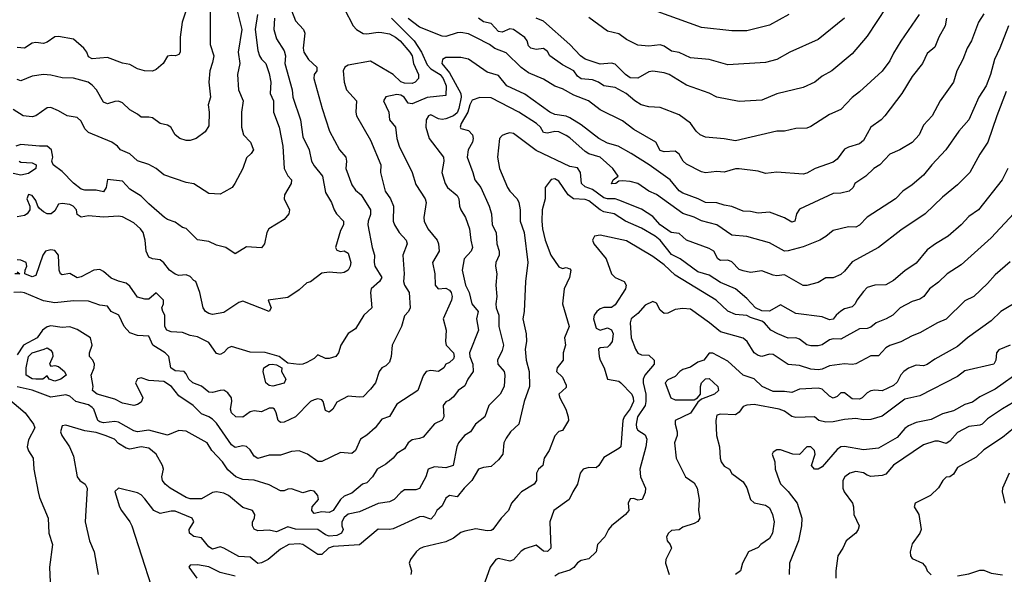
# Model space of a CAD drawing. Header units: metres. Extents: x -46681 to -43747, y -240911 to -237677.
# Tile 730 of 1056: x -45863 to -45732, y -238448 to -238375. Entities that reach past the tile are written whole.
import ezdxf

# ---------------------------------------------------------------- set-up
doc = ezdxf.new("R2010")
doc.units = ezdxf.units.M
doc.layers.add('CONTOUR_INDEX', color=1, linetype='Continuous')
doc.layers.add('CONTOUR_INTER', color=3, linetype='Continuous')

msp = doc.modelspace()

# ---------------------------------------------------------------- linework, layer by layer
at = {"layer": 'CONTOUR_INDEX'}
for points, elevation in [([(-45760.51, -238374.02), (-45763.1, -238375.44), (-45766.1, -238376.19), (-45768.1, -238376.18), (-45772.1, -238375.76), (-45779.6, -238373.05)], 100), ([(-45831.12, -238374.02), (-45831.44, -238376.02), (-45831.1, -238378.82), (-45830.88, -238379.52), (-45830.6, -238379.97), (-45830.02, -238380.52), (-45829.6, -238381.87), (-45829.37, -238383.02), (-45829.44, -238384.52), (-45829.03, -238385.52), (-45829, -238387.02), (-45828.24, -238389.02), (-45827.78, -238391.52), (-45827.6, -238394.52), (-45827.1, -238395.48), (-45826.62, -238396.02), (-45826.66, -238396.52), (-45827.57, -238398.02), (-45827.58, -238398.52), (-45826.9, -238400.02), (-45826.98, -238400.52), (-45827.6, -238401.3), (-45829.63, -238402.52), (-45829.9, -238403.02), (-45830.19, -238404.52), (-45830.6, -238405.04), (-45832.6, -238404.93), (-45834.1, -238405.84), (-45835.37, -238405.02), (-45836.6, -238404.71), (-45837.6, -238404.21), (-45839.1, -238403.98), (-45840.6, -238402.49), (-45841.1, -238402.36), (-45842.1, -238401.65), (-45843.1, -238401.31), (-45843.49, -238401.02), (-45845.6, -238399.21), (-45846.6, -238398.18), (-45848.1, -238397.24), (-45849.1, -238396.19), (-45851.1, -238395.95), (-45851.27, -238397.02), (-45851.6, -238397.61), (-45852.6, -238397.4), (-45854.1, -238397.38), (-45854.6, -238397.25), (-45855.6, -238396.44), (-45857.1, -238394.9), (-45858.32, -238394.02), (-45858.46, -238393.52), (-45858.35, -238393.02), (-45858.54, -238392.02), (-45859.1, -238391.53), (-45860.1, -238391.55), (-45862.6, -238391.31), (-45863.28, -238391.52)], 100), ([(-45734.6, -238373.94), (-45735.31, -238375.02), (-45736.25, -238377.52), (-45736.82, -238378.52), (-45737.4, -238380.02), (-45738.19, -238381.52), (-45738.63, -238383.02), (-45740.41, -238385.52), (-45741.46, -238387.52), (-45742.6, -238388.73), (-45743.17, -238390.02), (-45744.1, -238391.03), (-45745.75, -238392.02), (-45747.1, -238392.61), (-45748.42, -238394.02), (-45749.22, -238394.52), (-45750.29, -238395.52), (-45751.72, -238396.52), (-45751.96, -238397.02), (-45752.49, -238397.52), (-45753.6, -238397.77), (-45754.6, -238397.84), (-45759.1, -238399.9), (-45759.47, -238400.52), (-45759.72, -238401.52), (-45760.1, -238401.65), (-45761.1, -238401.05), (-45763.1, -238400.32), (-45764.6, -238400.46), (-45765.6, -238400.23), (-45766.6, -238400.16), (-45768.1, -238399.56), (-45769.1, -238399.4), (-45770.1, -238399.06), (-45771.6, -238399.04), (-45772.56, -238398.52), (-45774.6, -238397.79), (-45775.1, -238397.49), (-45776.28, -238396.02), (-45779.07, -238394.02), (-45781.46, -238392.52), (-45783.2, -238391.52), (-45784.6, -238391.14), (-45785.76, -238390.52), (-45788.1, -238388.69), (-45789.6, -238387.75), (-45790.1, -238387.53), (-45791.6, -238387.31), (-45792.28, -238387.02), (-45795.6, -238384.63), (-45798.01, -238383.52), (-45799.1, -238382.15), (-45800.6, -238381.7), (-45803.1, -238379.94), (-45804.1, -238379.73), (-45806.1, -238379.76), (-45806.55, -238380.02), (-45806.62, -238380.52), (-45805.6, -238381.79), (-45804.11, -238384.52), (-45804.08, -238385.02), (-45804.39, -238386.52), (-45804.6, -238387.08), (-45805.1, -238387.5), (-45806.1, -238387.89), (-45806.6, -238387.99), (-45807.1, -238387.88), (-45808.1, -238387.36), (-45808.42, -238387.52), (-45808.7, -238388.02), (-45808.76, -238389.02), (-45808.31, -238390.52), (-45806.43, -238393.02), (-45806.36, -238393.52), (-45806.63, -238395.02), (-45806.2, -238396.52), (-45805.9, -238397.02), (-45804.6, -238398.08), (-45804.38, -238398.52), (-45804.3, -238399.52), (-45804.13, -238400.02), (-45803.5, -238401.02), (-45802.94, -238402.52), (-45802.8, -238404.02), (-45802.54, -238405.02), (-45802.75, -238405.52), (-45803.67, -238406.52), (-45803.93, -238408.02), (-45803.5, -238410.02), (-45803, -238411.02), (-45802.65, -238412.52), (-45801.82, -238413.52), (-45802.03, -238414.52), (-45801.78, -238416.02), (-45802.97, -238419.02), (-45802.93, -238419.52), (-45802.53, -238420.52), (-45802.48, -238421.52), (-45803.2, -238422.52), (-45803.6, -238423.41), (-45804.46, -238424.02), (-45805.1, -238424.86), (-45805.6, -238425.32), (-45806.1, -238425.54), (-45806.47, -238426.02), (-45806.36, -238427.52), (-45806.6, -238427.99), (-45807.6, -238428.49), (-45809.1, -238430.24), (-45809.6, -238430.44), (-45810.6, -238430.58), (-45811.09, -238431.02), (-45811.6, -238431.78), (-45812.6, -238432.4), (-45813.1, -238433.02), (-45814.1, -238433.82), (-45815.22, -238434.52), (-45815.84, -238435.52), (-45816.6, -238436.3), (-45817.16, -238436.52), (-45818.6, -238437.7), (-45819.6, -238438.08), (-45820.1, -238438.56), (-45821.1, -238440.02), (-45821.6, -238440.27), (-45822.6, -238440.19), (-45823.6, -238440.41), (-45823.93, -238440.02), (-45823.88, -238439.52), (-45823.01, -238438.52), (-45823.13, -238438.02), (-45823.6, -238437.42), (-45824.1, -238437.34), (-45825.1, -238437.65), (-45826.6, -238437.12), (-45827.1, -238437.16), (-45827.6, -238437.39), (-45828.1, -238437.37), (-45829.6, -238436.6), (-45831.6, -238435.95), (-45833.1, -238435.86), (-45834.04, -238435.52), (-45835.1, -238434.61), (-45835.78, -238433.52), (-45837.22, -238432.02), (-45837.82, -238431.02), (-45840.6, -238429.46), (-45841.6, -238429.38), (-45843.1, -238429.97), (-45845.6, -238429.31), (-45847.1, -238429.54), (-45847.6, -238429.42), (-45849.6, -238428.24), (-45850.1, -238428.17), (-45851.6, -238428.34), (-45852.1, -238428.2), (-45852.35, -238428.02), (-45852.91, -238426.52), (-45853.1, -238426.31), (-45853.6, -238425.96), (-45855.27, -238425.52), (-45856.1, -238424.78), (-45856.6, -238424.63), (-45858.6, -238424.91), (-45861.1, -238424.01), (-45863.1, -238423.57)], 95), ([(-45862.8, -238393.52), (-45862.6, -238393.67), (-45861.1, -238393.74), (-45860.54, -238394.02), (-45860.62, -238394.52), (-45861.6, -238395.18), (-45862.6, -238395.4), (-45863.6, -238395.16)], 100), ([(-45731.1, -238406.91), (-45733.1, -238408.66), (-45734.1, -238409.8), (-45735.91, -238411.52), (-45737.1, -238412.11), (-45739.6, -238414.53), (-45740.76, -238415.02), (-45743.1, -238416.38), (-45744.1, -238416.75), (-45745.6, -238417.58), (-45747.1, -238418.07), (-45747.6, -238418.35), (-45748.6, -238419.41), (-45749.6, -238419.44), (-45751.6, -238420.48), (-45752.1, -238420.56), (-45753.1, -238420.47), (-45755.1, -238420.77), (-45756.1, -238421.2), (-45756.6, -238421.27), (-45757.6, -238421.18), (-45759.1, -238420.71), (-45760.6, -238420.59), (-45762.6, -238419.23), (-45763.1, -238419.22), (-45764.1, -238419.52), (-45764.6, -238419.39), (-45765.13, -238419.02), (-45766.06, -238417.52), (-45766.6, -238417.09), (-45769.6, -238416.25), (-45771.05, -238415.02), (-45773.6, -238413.21), (-45774.6, -238413.14), (-45775.6, -238413.25), (-45776.6, -238413.76), (-45777.1, -238413.79), (-45777.6, -238413.36), (-45778.1, -238412.43), (-45778.6, -238412.22), (-45779.6, -238412.69), (-45780.6, -238413.78), (-45781.48, -238414.52), (-45781.62, -238415.02), (-45781.49, -238417.02), (-45780.9, -238418.52), (-45780.6, -238419.05), (-45780.1, -238419.29), (-45779.1, -238419.35), (-45778.41, -238420.02), (-45778.41, -238420.52), (-45779.63, -238422.02), (-45779.88, -238422.52), (-45779.89, -238423.02), (-45779.51, -238424.52), (-45779.51, -238425.52), (-45779.62, -238426.02), (-45780.62, -238427.52), (-45780.81, -238428.52), (-45780.78, -238429.02), (-45780.6, -238429.31), (-45779.6, -238429.92), (-45779.38, -238430.52), (-45779.5, -238431.52), (-45780.33, -238434.52), (-45780.23, -238435.52), (-45779.57, -238437.02), (-45779.6, -238437.59), (-45780.02, -238438.52), (-45780.6, -238438.63), (-45781.1, -238438.41), (-45781.6, -238438.44), (-45781.86, -238439.02), (-45781.8, -238440.02), (-45782.21, -238440.52), (-45784.1, -238442.05), (-45784.47, -238442.52), (-45784.95, -238443.52), (-45785.95, -238444.52), (-45786.14, -238445.52), (-45787.1, -238446.41), (-45788.1, -238446.65), (-45788.6, -238446.96), (-45789.1, -238447.59), (-45789.6, -238447.93), (-45791.1, -238448.38), (-45791.6, -238448.72)], 90), ([(-45864.39, -238425.02), (-45862.02, -238427.02), (-45860.92, -238428.52), (-45860.75, -238429.02), (-45861.6, -238430.6), (-45861.75, -238431.52), (-45861.6, -238432.07), (-45860.96, -238433.02), (-45860.87, -238434.52), (-45860.3, -238437.52), (-45860.1, -238438.28), (-45858.96, -238441.02), (-45858.89, -238443.02), (-45858.38, -238444.52), (-45858.79, -238447.52), (-45858.68, -238449.52)], 95), ([(-45730.6, -238429.07), (-45732.1, -238430.29), (-45734.6, -238431.95), (-45735.6, -238432.92), (-45738.1, -238434.27), (-45738.6, -238435.15), (-45739.1, -238435.53), (-45739.6, -238435.57), (-45740.06, -238436.02), (-45740.6, -238436.98), (-45741.7, -238438.02), (-45743.71, -238439.02), (-45743.87, -238439.52), (-45743.24, -238440.52), (-45742.9, -238442.52), (-45743.09, -238443.02), (-45744.1, -238444.45), (-45744.37, -238445.52), (-45744.32, -238446.02), (-45744.1, -238446.37), (-45742.74, -238447.02), (-45742.28, -238447.52), (-45742.1, -238448.04), (-45741.6, -238448.57)], 85), ([(-45738.1, -238448.69), (-45736.6, -238448.42), (-45735.1, -238447.93), (-45734.6, -238447.94), (-45733.6, -238448.33), (-45732.1, -238448.58)], 85)]:
    msp.add_lwpolyline(points, dxfattribs=dict(at, elevation=elevation))
at = {"layer": 'CONTOUR_INTER'}
for points, elevation in [([(-45839.84, -238371.02), (-45841.16, -238375.02), (-45841.43, -238377.02), (-45841.42, -238379.02), (-45841.6, -238379.36), (-45842.02, -238379.52), (-45842.6, -238379.46), (-45843.1, -238379.58), (-45843.7, -238380.52), (-45844.6, -238381.34), (-45845.1, -238381.54), (-45846.16, -238381.52), (-45847.1, -238381.23), (-45848.1, -238380.67), (-45849.1, -238380.5), (-45851.1, -238379.72), (-45853.1, -238379.93), (-45853.6, -238379.63), (-45853.84, -238379.02), (-45854.21, -238378.52), (-45855.6, -238377.29), (-45857.6, -238376.94), (-45858.1, -238377.01), (-45859.1, -238377.68), (-45859.6, -238377.87), (-45860.6, -238377.75), (-45861.1, -238377.85), (-45862.1, -238378.5), (-45863.1, -238378.43)], 103), ([(-45833.96, -238373.02), (-45833.23, -238376.02), (-45833.73, -238379.02), (-45833.5, -238380.52), (-45833.82, -238382.02), (-45833.68, -238384.02), (-45833.05, -238385.52), (-45833.28, -238387.02), (-45833.26, -238389.02), (-45833, -238390.02), (-45832.09, -238391.02), (-45831.68, -238392.02), (-45831.96, -238392.52), (-45832.6, -238393.1), (-45833.07, -238394.52), (-45834.17, -238396.52), (-45834.52, -238397.02), (-45835.6, -238397.67), (-45836.1, -238397.9), (-45837.6, -238397.83), (-45839.6, -238396.53), (-45840.6, -238396.36), (-45843.6, -238395.36), (-45844.6, -238394.5), (-45845.6, -238393.99), (-45847.1, -238393.47), (-45848.1, -238392.55), (-45849.37, -238392.02), (-45849.75, -238391.52), (-45850.49, -238391.02), (-45853.6, -238389.71), (-45854.1, -238389.24), (-45854.6, -238388.22), (-45855.1, -238387.72), (-45856.46, -238387.52), (-45857.6, -238386.82), (-45858.6, -238386.4), (-45859.1, -238386.44), (-45860.6, -238387.48), (-45861.1, -238387.65), (-45862.29, -238387.52), (-45863.6, -238386.66)], 101), ([(-45819.6, -238373.23), (-45818.44, -238375.52), (-45818, -238376.02), (-45817.1, -238376.53), (-45816.6, -238376.61), (-45815.1, -238376.38), (-45814.6, -238376.43), (-45813.6, -238376.59), (-45812.81, -238377.02), (-45812.16, -238377.52), (-45810.89, -238379.02), (-45810.6, -238379.52), (-45810.4, -238380.52), (-45809.73, -238382.02), (-45809.76, -238382.52), (-45810.2, -238383.02), (-45810.6, -238383.21), (-45811.6, -238383.14), (-45812.1, -238382.96), (-45813.12, -238382.02), (-45816.1, -238380.22), (-45819.1, -238380.77), (-45819.52, -238381.02), (-45819.75, -238381.52), (-45819.6, -238383.02), (-45819.29, -238384.02), (-45817.98, -238385.52), (-45818.09, -238387.02), (-45817.98, -238387.52), (-45816.1, -238390.75), (-45814.75, -238394.02), (-45814.79, -238395.02), (-45814.19, -238397.52), (-45813.45, -238398.52), (-45813.08, -238399.52), (-45813.1, -238401.52), (-45812.92, -238402.02), (-45812.29, -238403.02), (-45811.39, -238404.02), (-45811.25, -238404.52), (-45811.81, -238406.02), (-45811.66, -238408.52), (-45811.72, -238409.52), (-45811.6, -238410.02), (-45810.98, -238411.02), (-45810.85, -238413.02), (-45811.05, -238413.52), (-45811.6, -238414.12), (-45812.02, -238415.52), (-45813.23, -238418.02), (-45813.38, -238419.52), (-45813.6, -238420.27), (-45814.1, -238420.75), (-45814.63, -238421.02), (-45814.95, -238421.52), (-45815.44, -238423.02), (-45816.1, -238423.87), (-45817.1, -238424.86), (-45817.6, -238424.94), (-45819.1, -238424.79), (-45820.6, -238425.59), (-45821.14, -238426.52), (-45821.6, -238426.91), (-45822.1, -238426.7), (-45822.42, -238425.52), (-45822.6, -238425.3), (-45823.1, -238425.16), (-45823.6, -238425.28), (-45824.1, -238425.52), (-45826.1, -238427.56), (-45827.6, -238428.23), (-45828.1, -238428.3), (-45828.41, -238428.02), (-45828.65, -238427.02), (-45828.89, -238426.52), (-45829.1, -238426.41), (-45829.6, -238426.39), (-45830.6, -238426.87), (-45831.6, -238426.76), (-45832.1, -238426.88), (-45833.1, -238427.58), (-45834.01, -238427.52), (-45834.6, -238427.02), (-45834.75, -238426.52), (-45834.55, -238425.52), (-45834.6, -238425.02), (-45835.1, -238424.33), (-45835.6, -238424.01), (-45836.1, -238424.02), (-45837.1, -238424.31), (-45837.6, -238424.25), (-45838.6, -238423.47), (-45839.74, -238423.02), (-45840.28, -238422.52), (-45840.6, -238421.82), (-45840.89, -238421.52), (-45842.1, -238421.4), (-45842.68, -238421.02), (-45842.94, -238419.52), (-45843.42, -238419.02), (-45845.04, -238418.02), (-45845.6, -238416.81), (-45847.1, -238416.73), (-45848.1, -238416.36), (-45848.86, -238415.52), (-45849.58, -238414.02), (-45850.57, -238413.52), (-45851.1, -238412.82), (-45852.1, -238412.7), (-45853.6, -238412.17), (-45855.6, -238412.1), (-45858.1, -238412.36), (-45859.6, -238412.1), (-45862.1, -238411.05), (-45862.6, -238410.95), (-45863.54, -238411.02)], 97), ([(-45826.6, -238373.51), (-45826.1, -238374.85), (-45825.03, -238376.02), (-45824.85, -238376.52), (-45825.06, -238378.52), (-45824.99, -238379.02), (-45824.37, -238380.02), (-45823.25, -238381.02), (-45823.27, -238381.52), (-45823.59, -238382.02), (-45823.64, -238382.52), (-45822.56, -238386.52), (-45821.59, -238389.52), (-45820.25, -238392.02), (-45819.39, -238393.02), (-45819.29, -238393.52), (-45819.41, -238394.52), (-45818.6, -238396.69), (-45818.1, -238397.4), (-45817.38, -238398.02), (-45816.12, -238400.02), (-45816.1, -238400.62), (-45816.44, -238401.52), (-45816.49, -238402.02), (-45815.89, -238405.02), (-45815.58, -238406.02), (-45815.65, -238407.02), (-45815.56, -238407.52), (-45814.61, -238409.02), (-45814.94, -238409.52), (-45816.01, -238410.52), (-45816.12, -238411.02), (-45815.95, -238413.02), (-45817.01, -238414.02), (-45818.1, -238415.83), (-45819.1, -238416.46), (-45820.08, -238418.02), (-45820.36, -238419.02), (-45820.72, -238419.52), (-45821.6, -238419.8), (-45822.1, -238419.77), (-45823.1, -238419.28), (-45823.6, -238419.77), (-45824.6, -238420.32), (-45825.1, -238420.54), (-45825.6, -238420.56), (-45827.1, -238420.39), (-45828.24, -238419.52), (-45830.1, -238418.98), (-45832.1, -238418.94), (-45834.6, -238418.18), (-45835.1, -238418.4), (-45835.6, -238418.99), (-45836.1, -238419.25), (-45836.6, -238419.13), (-45837.6, -238417.64), (-45839.1, -238416.9), (-45840.1, -238416.7), (-45841.1, -238416.31), (-45842.6, -238416.22), (-45843.19, -238416.02), (-45843.46, -238415.52), (-45843.47, -238414.02), (-45843.74, -238413.52), (-45843.84, -238413.02), (-45843.63, -238412.52), (-45843.63, -238412.02), (-45844.6, -238411.04), (-45845.6, -238411.91), (-45846.1, -238411.91), (-45847.1, -238411.64), (-45848.1, -238410.16), (-45848.6, -238409.75), (-45849.6, -238409.5), (-45850.6, -238409.08), (-45851.6, -238408.21), (-45852.1, -238407.96), (-45852.88, -238408.02), (-45854.6, -238408.91), (-45855.1, -238409.05), (-45856.1, -238408.46), (-45857.1, -238408.63), (-45857.32, -238408.52), (-45857.49, -238408.02), (-45857.61, -238406.02), (-45858.1, -238405.4), (-45858.6, -238405.34), (-45859.32, -238405.52), (-45859.66, -238406.02), (-45860.6, -238408.76), (-45861.1, -238408.93), (-45862.08, -238408.52), (-45862.04, -238408.02), (-45861.78, -238407.52), (-45861.88, -238407.02), (-45862.6, -238406.71), (-45863.1, -238406.67)], 98), ([(-45747.54, -238373.02), (-45750.1, -238376.91), (-45752.1, -238379.27), (-45754.78, -238381.52), (-45756.1, -238382.24), (-45757.07, -238383.02), (-45758.6, -238383.71), (-45762.1, -238384.59), (-45764.1, -238385.41), (-45767.1, -238385.61), (-45770.1, -238385.02), (-45771.1, -238384.48), (-45774.1, -238383.43), (-45776.41, -238382.02), (-45777.1, -238381.78), (-45778.6, -238381.55), (-45779.1, -238381.64), (-45780.6, -238382.51), (-45781.6, -238382.45), (-45782.24, -238382.02), (-45783.6, -238380.64), (-45784.1, -238380.48), (-45785.6, -238380.64), (-45787.6, -238379.94), (-45788.22, -238379.52), (-45789.6, -238378.02), (-45793.1, -238374.9), (-45794.1, -238374.51)], 98), ([(-45837.41, -238373.52), (-45837.44, -238378.02), (-45836.93, -238379.52), (-45837.1, -238380.42), (-45837.48, -238381.52), (-45837.63, -238383.02), (-45837.37, -238385.02), (-45837.68, -238386.02), (-45837.56, -238387.02), (-45837.6, -238388.83), (-45838.1, -238389.63), (-45839.31, -238390.52), (-45840.1, -238390.76), (-45840.6, -238390.77), (-45841.45, -238390.52), (-45842.07, -238390.02), (-45842.66, -238389.02), (-45843.1, -238388.76), (-45844.1, -238388.52), (-45845.1, -238387.78), (-45845.6, -238387.66), (-45846.6, -238387.69), (-45847.1, -238387.26), (-45848.1, -238386.69), (-45849.1, -238385.78), (-45849.6, -238385.57), (-45850.1, -238385.58), (-45851.1, -238385.89), (-45851.6, -238385.66), (-45852.55, -238384.02), (-45853.1, -238383.41), (-45853.63, -238383.02), (-45855.6, -238382.47), (-45857.1, -238382.46), (-45858.6, -238382.07), (-45859.6, -238382.01), (-45861.1, -238382.23), (-45862.6, -238382.83), (-45863.1, -238382.67)], 102), ([(-45813.31, -238374.52), (-45810.3, -238377.52), (-45809.35, -238379.02), (-45808.6, -238380.71), (-45808.1, -238381.24), (-45806.86, -238382.02), (-45806.46, -238382.52), (-45806.05, -238383.52), (-45806.1, -238384.8), (-45808.6, -238385.07), (-45810.6, -238385.9), (-45811.1, -238385.81), (-45811.65, -238385.02), (-45812.1, -238384.73), (-45812.6, -238384.66), (-45814.1, -238384.96), (-45814.37, -238385.52), (-45813.66, -238387.02), (-45813.6, -238388.03), (-45812.79, -238389.02), (-45812.63, -238390.52), (-45812.33, -238391.52), (-45810.6, -238395.02), (-45810.1, -238396.65), (-45808.85, -238398.52), (-45808.72, -238399.02), (-45809.03, -238401.02), (-45808.98, -238401.52), (-45808.48, -238402.52), (-45807.27, -238404.02), (-45807.07, -238404.52), (-45806.99, -238405.52), (-45807.87, -238407.02), (-45807.56, -238408.52), (-45807.54, -238410.02), (-45807.14, -238410.52), (-45806.1, -238410.43), (-45805.6, -238410.7), (-45805.4, -238411.02), (-45805.28, -238411.52), (-45805.33, -238412.02), (-45806.44, -238414.52), (-45806.05, -238416.02), (-45806.15, -238417.52), (-45806.07, -238418.02), (-45805.1, -238419.01), (-45805.01, -238419.52), (-45805.1, -238419.83), (-45805.6, -238420.32), (-45806.1, -238420.55), (-45806.37, -238421.02), (-45807.1, -238421.49), (-45808.1, -238421.38), (-45808.7, -238421.52), (-45809.1, -238422.1), (-45809.82, -238424.02), (-45812.6, -238425.85), (-45813.6, -238427.5), (-45814.6, -238427.83), (-45815.52, -238429.02), (-45816.6, -238430), (-45817.45, -238430.52), (-45818.12, -238432.02), (-45818.6, -238432.4), (-45820.1, -238432.29), (-45822.6, -238433.48), (-45823.1, -238433.49), (-45824.51, -238432.52), (-45825.6, -238432.08), (-45826.6, -238432.15), (-45828.1, -238432.65), (-45829.6, -238432.62), (-45831.1, -238433.07), (-45831.6, -238432.76), (-45832.1, -238431.95), (-45832.6, -238431.47), (-45833.1, -238431.4), (-45834.1, -238431.64), (-45834.6, -238431.28), (-45836.6, -238428.37), (-45837.1, -238427.84), (-45837.6, -238427.53), (-45838.6, -238427.16), (-45839.71, -238426.02), (-45841.6, -238424.76), (-45842.57, -238423.52), (-45843.6, -238422.82), (-45845.6, -238422.71), (-45846.6, -238422.34), (-45847.1, -238422.48), (-45847.35, -238423.02), (-45846.38, -238425.02), (-45846.6, -238425.61), (-45847.1, -238425.92), (-45847.6, -238426.03), (-45849.1, -238425.74), (-45850.1, -238425.18), (-45852.44, -238424.52), (-45853.09, -238424.02), (-45853, -238423.52), (-45853.24, -238422.02), (-45852.87, -238421.02), (-45852.82, -238420.52), (-45853.02, -238420.02), (-45853.49, -238419.52), (-45853.45, -238419.02), (-45853.12, -238418.02), (-45853.32, -238417.02), (-45855.1, -238415.94), (-45856.1, -238415.59), (-45857.1, -238415.65), (-45858.6, -238415.44), (-45859.1, -238415.56), (-45859.74, -238416.02), (-45860.45, -238417.02), (-45862.26, -238418.02), (-45863.1, -238419.28)], 96), ([(-45828.89, -238374.52), (-45828.96, -238376.02), (-45828.6, -238377.25), (-45827.6, -238378.85), (-45827.43, -238379.52), (-45827.5, -238380.52), (-45826.55, -238384.02), (-45826.45, -238385.02), (-45825.44, -238388.02), (-45825.1, -238390.29), (-45824.27, -238392.02), (-45823.94, -238393.52), (-45823.6, -238394.17), (-45822.5, -238395.52), (-45822.1, -238397.69), (-45821.29, -238399.02), (-45820.95, -238400.02), (-45820.65, -238400.52), (-45819.7, -238401.52), (-45819.71, -238402.02), (-45820.1, -238402.77), (-45820.76, -238405.02), (-45820.6, -238405.37), (-45820.1, -238405.54), (-45819.6, -238405.47), (-45819.1, -238405.75), (-45818.73, -238407.02), (-45818.8, -238407.52), (-45819.1, -238408.01), (-45819.6, -238408.33), (-45820.1, -238408.45), (-45821.6, -238408.29), (-45822.6, -238408.43), (-45824.1, -238409.59), (-45824.6, -238409.71), (-45825.6, -238410.65), (-45827.1, -238411.68), (-45829.72, -238412.02), (-45829.34, -238413.02), (-45829.6, -238413.52), (-45833.1, -238412.14), (-45833.6, -238412.31), (-45835.6, -238413.67), (-45837.1, -238413.92), (-45837.6, -238413.8), (-45838.05, -238413.52), (-45838.37, -238413.02), (-45838.8, -238411.02), (-45839.35, -238409.52), (-45839.6, -238409.41), (-45840.1, -238408.86), (-45840.6, -238408.64), (-45841.6, -238408.76), (-45842.1, -238408.56), (-45842.85, -238408.02), (-45843.6, -238407.05), (-45844.1, -238406.67), (-45845.1, -238406.54), (-45845.6, -238406.31), (-45845.92, -238405.52), (-45846.08, -238404.02), (-45846.33, -238403.02), (-45846.69, -238402.52), (-45847.6, -238401.74), (-45849.1, -238400.93), (-45849.6, -238400.85), (-45851.6, -238400.96), (-45853.6, -238400.82), (-45854.6, -238401), (-45855.1, -238400.62), (-45855.22, -238400.02), (-45855.64, -238399.52), (-45856.1, -238399.31), (-45857.1, -238399.14), (-45857.6, -238399.27), (-45858.1, -238400.12), (-45858.55, -238400.52), (-45859.1, -238400.52), (-45859.6, -238400.29), (-45860.1, -238399.82), (-45860.33, -238399.52), (-45860.6, -238398.76), (-45861.1, -238398.09), (-45861.6, -238397.97), (-45861.79, -238398.52), (-45861.42, -238399.52), (-45861.39, -238400.02), (-45861.77, -238400.52), (-45862.1, -238400.74), (-45863.1, -238400.93)], 99), ([(-45739.55, -238374.52), (-45739.71, -238375.52), (-45740.55, -238377.02), (-45741.1, -238378.35), (-45742.1, -238379.19), (-45742.75, -238380.52), (-45744.1, -238382.26), (-45745.47, -238384.52), (-45747.74, -238387.52), (-45748.24, -238388.02), (-45749.62, -238389.02), (-45750.6, -238390.8), (-45751.1, -238391.23), (-45752.6, -238391.68), (-45753.1, -238391.95), (-45754.1, -238393.25), (-45754.6, -238393.67), (-45757.01, -238394.52), (-45758.1, -238395.14), (-45758.6, -238395.27), (-45762.1, -238395.01), (-45763.6, -238395.18), (-45764.6, -238394.85), (-45767.1, -238394.53), (-45767.6, -238394.55), (-45769.1, -238394.98), (-45770.1, -238394.89), (-45771.6, -238395.08), (-45772.1, -238394.97), (-45774.1, -238393.91), (-45774.54, -238393.52), (-45775.1, -238392.61), (-45775.6, -238392.2), (-45777.1, -238392.3), (-45777.6, -238392.12), (-45778.18, -238391.02), (-45781.1, -238389.33), (-45782.6, -238388.16), (-45785.6, -238386.7), (-45787.15, -238385.52), (-45789.1, -238384.73), (-45790.6, -238383.9), (-45791.6, -238383.56), (-45793.1, -238382.62), (-45795.1, -238381.79), (-45796.1, -238381.06), (-45798.1, -238379.11), (-45799.6, -238378.56), (-45800.29, -238378.02), (-45802.1, -238377.09), (-45803.1, -238376.6), (-45804.1, -238376.42), (-45804.6, -238376.46), (-45806.1, -238376.93), (-45806.6, -238376.89), (-45809.6, -238375.69), (-45811.1, -238374.57)], 96), ([(-45743.19, -238374.02), (-45745.6, -238377.56), (-45746.6, -238379.16), (-45747.1, -238380.2), (-45748.1, -238381.57), (-45751.1, -238384.32), (-45752.1, -238385.08), (-45753.6, -238386.64), (-45755.1, -238387.33), (-45757.6, -238388.94), (-45758.1, -238389.13), (-45759.6, -238389.17), (-45761.1, -238389.54), (-45762.1, -238389.55), (-45767.6, -238390.81), (-45769.1, -238390.55), (-45771.6, -238390.34), (-45772.31, -238390.02), (-45772.83, -238389.52), (-45773.6, -238388.47), (-45775.1, -238387.35), (-45777.6, -238386.4), (-45779.1, -238386.29), (-45780.12, -238386.02), (-45780.98, -238385.52), (-45782.12, -238384.52), (-45783.6, -238383.71), (-45785.1, -238383.52), (-45785.81, -238383.02), (-45786.6, -238382.71), (-45788.1, -238382.59), (-45788.6, -238382.21), (-45789.11, -238381.52), (-45790.6, -238380.72), (-45792.27, -238379.52), (-45792.6, -238378.95), (-45793.1, -238378.56), (-45794.1, -238378.69), (-45794.8, -238378.52), (-45795.1, -238378.18), (-45795.29, -238377.52), (-45795.6, -238377.09), (-45797.1, -238376.03), (-45797.6, -238375.92), (-45798.6, -238376.39), (-45799.1, -238376.28), (-45800.1, -238375.22), (-45801.1, -238375.01), (-45801.75, -238374.52)], 97), ([(-45753.1, -238374.5), (-45756.6, -238377.33), (-45760.36, -238379.02), (-45762.1, -238380.01), (-45763.6, -238380.4), (-45768.6, -238380.73), (-45771.1, -238380), (-45773.6, -238379.78), (-45775.1, -238379.08), (-45776.1, -238378.88), (-45777.1, -238378.22), (-45777.6, -238378.07), (-45779.1, -238378.22), (-45780.6, -238378.08), (-45782.1, -238377.33), (-45783.1, -238376.6), (-45784.6, -238376.22), (-45787.1, -238374.44)], 99), ([(-45731.33, -238375.52), (-45732.44, -238378.52), (-45733.15, -238380.02), (-45733.69, -238382.02), (-45734.3, -238383.52), (-45735.26, -238385.02), (-45736.6, -238388.04), (-45737.92, -238389.52), (-45739.65, -238392.02), (-45741.51, -238394.02), (-45742.6, -238395.39), (-45744.1, -238396.69), (-45745.35, -238397.52), (-45746.35, -238398.52), (-45750.1, -238400.98), (-45751.1, -238402.06), (-45751.6, -238402.31), (-45752.6, -238402.26), (-45754.6, -238402.76), (-45755.6, -238403.55), (-45756.41, -238404.02), (-45758.6, -238404.91), (-45760.6, -238405.48), (-45761.1, -238405.51), (-45763.1, -238404.41), (-45766.1, -238403.55), (-45768.1, -238403.36), (-45770.1, -238402.02), (-45772.1, -238401.49), (-45773.1, -238400.99), (-45774.6, -238400.48), (-45778.1, -238397.97), (-45779.13, -238397.52), (-45780.6, -238396.5), (-45781.6, -238396.23), (-45782.6, -238396.15), (-45783.1, -238396.21), (-45783.49, -238396.52), (-45784.1, -238396.53), (-45783.86, -238396.02), (-45783.21, -238395.52), (-45783.92, -238394.52), (-45785.6, -238393), (-45787.1, -238392.55), (-45787.6, -238392.25), (-45789.6, -238390.41), (-45790.1, -238390.11), (-45791.1, -238389.64), (-45791.6, -238389.57), (-45792.6, -238389.82), (-45793.1, -238389.72), (-45793.54, -238389.02), (-45794.04, -238388.52), (-45796.38, -238387.02), (-45800.1, -238385.11), (-45801.6, -238385.05), (-45802.6, -238385.4), (-45802.92, -238386.02), (-45803.18, -238387.02), (-45804.06, -238388.52), (-45804.21, -238389.02), (-45804.1, -238389.18), (-45803.1, -238389.45), (-45802.55, -238390.02), (-45802.46, -238390.52), (-45802.56, -238391.02), (-45803.14, -238392.02), (-45803.27, -238393.02), (-45802.51, -238395.02), (-45802.27, -238396.02), (-45801.45, -238397.02), (-45800.36, -238399.52), (-45800.04, -238400.52), (-45799.96, -238402.02), (-45799.42, -238403.02), (-45799.32, -238404.52), (-45799.03, -238405.52), (-45799.02, -238406.02), (-45799.44, -238407.02), (-45799.51, -238407.52), (-45799.33, -238408.52), (-45799.46, -238410.02), (-45799.33, -238411.52), (-45799.47, -238412.52), (-45799.42, -238413.02), (-45799.08, -238414.02), (-45799.06, -238415.52), (-45798.44, -238418.02), (-45798.6, -238418.7), (-45799.25, -238420.02), (-45799.18, -238420.52), (-45798.37, -238421.52), (-45798.25, -238422.02), (-45798.36, -238423.52), (-45798.9, -238424.52), (-45800.38, -238426.02), (-45800.9, -238427.52), (-45802.14, -238428.52), (-45802.84, -238429.52), (-45803.62, -238430.02), (-45804.4, -238431.02), (-45804.63, -238431.52), (-45805.11, -238434.02), (-45806.1, -238434.32), (-45807.6, -238434.21), (-45808.45, -238434.52), (-45808.78, -238435.52), (-45809.6, -238437.09), (-45810.1, -238437.23), (-45811.6, -238437.27), (-45812.1, -238437.59), (-45812.97, -238438.52), (-45813.6, -238438.84), (-45815.1, -238439.05), (-45817.6, -238440.16), (-45819.1, -238440.5), (-45819.6, -238440.94), (-45819.95, -238441.52), (-45819.95, -238442.02), (-45819.75, -238442.52), (-45819.99, -238443.02), (-45820.6, -238443.32), (-45821.6, -238443.42), (-45822.1, -238443.24), (-45823.1, -238442.53), (-45826.1, -238442.49), (-45827.1, -238442.17), (-45828.6, -238442.84), (-45829.6, -238442.62), (-45831.1, -238442.72), (-45831.6, -238442.49), (-45831.81, -238442.02), (-45831.81, -238441.52), (-45831.55, -238441.02), (-45831.49, -238440.52), (-45831.81, -238440.02), (-45833.1, -238439.58), (-45834.98, -238438.02), (-45835.6, -238437.7), (-45836.6, -238437.53), (-45837.1, -238437.59), (-45838.6, -238438.44), (-45840.1, -238438.45), (-45840.6, -238438.27), (-45842.77, -238437.02), (-45843.41, -238436.52), (-45843.78, -238436.02), (-45843.86, -238435.52), (-45843.62, -238434.52), (-45843.78, -238434.02), (-45844.6, -238432.51), (-45845.6, -238431.73), (-45846.6, -238431.51), (-45848.1, -238431.83), (-45848.6, -238431.71), (-45849.6, -238431.09), (-45850.13, -238430.52), (-45851.38, -238430.02), (-45852.6, -238429.61), (-45854.1, -238429.4), (-45856.6, -238428.65), (-45857.1, -238428.75), (-45857.31, -238429.52), (-45857.16, -238430.02), (-45856.15, -238431.52), (-45855.6, -238432.77), (-45855.09, -238435.52), (-45854.75, -238436.02), (-45854.03, -238436.52), (-45853.8, -238437.02), (-45854.04, -238441.52), (-45853.47, -238444.02), (-45852.86, -238445.52), (-45852.34, -238448.52)], 94), ([(-45731.6, -238384.25), (-45732.84, -238387.52), (-45734.05, -238391.02), (-45735.1, -238392.6), (-45736.43, -238395.02), (-45738.1, -238396.68), (-45740.1, -238398.34), (-45742.4, -238400.52), (-45745.6, -238402.7), (-45748.6, -238405.01), (-45752.1, -238406.9), (-45753.1, -238408.17), (-45753.6, -238408.59), (-45754.6, -238409.04), (-45755.6, -238409.04), (-45756.6, -238409.69), (-45758.1, -238410.05), (-45758.6, -238410.06), (-45761.1, -238408.64), (-45762.1, -238408.77), (-45762.6, -238408.71), (-45764.1, -238408.11), (-45765.6, -238408.32), (-45766.6, -238408.14), (-45767.1, -238407.92), (-45768.1, -238406.93), (-45768.6, -238406.68), (-45769.6, -238406.76), (-45769.93, -238406.52), (-45770.49, -238405.52), (-45771.1, -238405.13), (-45774.1, -238404.04), (-45775.1, -238403.17), (-45776.15, -238403.02), (-45777.6, -238402.02), (-45778.6, -238400.88), (-45780.1, -238399.93), (-45783.1, -238398.7), (-45783.6, -238398.56), (-45784.6, -238398.56), (-45785.1, -238398.39), (-45786.6, -238397.29), (-45787.6, -238396.94), (-45788.05, -238396.52), (-45788.22, -238395.02), (-45788.6, -238394.43), (-45789.6, -238394.22), (-45794.1, -238392.12), (-45797.1, -238389.85), (-45797.6, -238389.75), (-45798.1, -238389.88), (-45798.6, -238390.12), (-45798.99, -238390.52), (-45799.24, -238393.02), (-45798.96, -238394.52), (-45797.92, -238397.02), (-45797.61, -238397.52), (-45796.62, -238398.52), (-45796.38, -238399.02), (-45796.22, -238400.02), (-45796.22, -238401.52), (-45795.68, -238403.02), (-45795.21, -238407.02), (-45795.52, -238409.52), (-45795.71, -238413.52), (-45795.89, -238414.52), (-45795.44, -238416.52), (-45795.4, -238417.52), (-45795.54, -238418.52), (-45795.44, -238420.02), (-45795.04, -238421.52), (-45794.97, -238423.52), (-45795.71, -238425.52), (-45796.41, -238428.52), (-45797.53, -238429.52), (-45798.1, -238430.38), (-45798.38, -238431.02), (-45798.53, -238432.52), (-45799.1, -238433.28), (-45800.1, -238434.16), (-45801.1, -238434.27), (-45801.78, -238434.52), (-45802.63, -238436.02), (-45803.65, -238437.02), (-45804.6, -238438.19), (-45805.6, -238438.01), (-45806.1, -238438.35), (-45806.6, -238439.39), (-45807.3, -238440.02), (-45807.6, -238440.6), (-45808.1, -238441.14), (-45809.1, -238440.81), (-45809.6, -238440.83), (-45813.1, -238442.44), (-45813.6, -238442.54), (-45815.1, -238442.5), (-45817.6, -238444.56), (-45821.1, -238444.8), (-45821.68, -238445.02), (-45822.6, -238445.87), (-45823.1, -238445.84), (-45825.1, -238444.54), (-45825.6, -238444.45), (-45826.96, -238444.52), (-45828.1, -238445.15), (-45829.72, -238446.52), (-45830.6, -238446.95), (-45831.1, -238447.04), (-45832.1, -238446.19), (-45833.6, -238446.1), (-45835.6, -238444.99), (-45836.1, -238444.83), (-45837.1, -238445.14), (-45837.6, -238444.85), (-45838.6, -238443.65), (-45839.6, -238443.44), (-45840.17, -238443.02), (-45840.24, -238442.52), (-45839.62, -238441.52), (-45839.83, -238441.02), (-45842.1, -238440.11), (-45842.6, -238440.09), (-45844.1, -238440.42), (-45844.9, -238440.02), (-45846.1, -238438.45), (-45846.6, -238437.93), (-45847.1, -238437.66), (-45849.6, -238437.03), (-45850.1, -238437.46), (-45849.47, -238439.52), (-45849.22, -238440.02), (-45848.1, -238441.49), (-45847.86, -238442.02), (-45845.28, -238450.02)], 93), ([(-45731.41, -238394.52), (-45732.13, -238396.02), (-45735.29, -238400.02), (-45736.6, -238400.89), (-45737.6, -238402.02), (-45739.31, -238403.52), (-45741.03, -238404.52), (-45742.1, -238405.34), (-45743.6, -238407.08), (-45745.1, -238408.14), (-45746.6, -238409.41), (-45747.6, -238409.96), (-45749.1, -238410.01), (-45750.1, -238410.34), (-45750.6, -238410.85), (-45751.47, -238412.02), (-45751.7, -238412.52), (-45752.1, -238412.93), (-45753.1, -238413.17), (-45753.6, -238413.5), (-45754.21, -238414.02), (-45754.6, -238414.57), (-45755.1, -238414.64), (-45756.1, -238414.25), (-45759.6, -238413.8), (-45761.6, -238412.66), (-45763.1, -238413.47), (-45764.1, -238413.44), (-45764.95, -238413.02), (-45766.1, -238411.78), (-45767.6, -238410.51), (-45769.6, -238409.67), (-45771.1, -238408.7), (-45772.6, -238408.27), (-45774.95, -238406.52), (-45776.1, -238405.95), (-45777.6, -238404.04), (-45778.29, -238403.52), (-45780.1, -238402.46), (-45782.21, -238401.52), (-45783.73, -238400.52), (-45785.1, -238400.25), (-45785.6, -238400.01), (-45787.1, -238398.82), (-45787.6, -238398.63), (-45789.12, -238398.52), (-45789.86, -238398.02), (-45791.1, -238396.17), (-45791.6, -238395.9), (-45792.1, -238395.99), (-45792.9, -238397.02), (-45792.9, -238398.52), (-45793.28, -238400.02), (-45793.36, -238401.52), (-45793.27, -238402.52), (-45792.88, -238404.02), (-45792.13, -238406.02), (-45791.1, -238407.6), (-45790.6, -238407.82), (-45790.1, -238407.68), (-45789.6, -238407.86), (-45789.51, -238408.02), (-45789.68, -238409.02), (-45790.38, -238410.52), (-45790.59, -238412.52), (-45789.72, -238415.52), (-45790.35, -238417.02), (-45790.21, -238418.02), (-45790.51, -238419.02), (-45790.5, -238420.02), (-45791.32, -238421.02), (-45791.38, -238421.52), (-45790.6, -238422.25), (-45790.1, -238423.32), (-45790.1, -238423.62), (-45791.07, -238424.52), (-45790.95, -238425.02), (-45790.16, -238426.52), (-45789.83, -238427.52), (-45789.82, -238428.02), (-45790.6, -238429.34), (-45791.1, -238429.47), (-45791.6, -238430.05), (-45792.37, -238432.02), (-45793.03, -238433.02), (-45793.22, -238434.02), (-45793.77, -238434.52), (-45794.05, -238435.02), (-45794.07, -238436.02), (-45794.38, -238436.52), (-45796.04, -238437.52), (-45796.51, -238438.02), (-45797.36, -238439.02), (-45797.78, -238440.02), (-45798.74, -238441.02), (-45799.86, -238442.52), (-45800.1, -238442.68), (-45800.6, -238442.69), (-45802.1, -238442.45), (-45803.6, -238442.76), (-45804.1, -238442.94), (-45805.1, -238443.7), (-45806.1, -238444.17), (-45809.1, -238444.87), (-45809.6, -238445.11), (-45810.07, -238445.52), (-45810.79, -238446.52), (-45810.97, -238447.02), (-45810.68, -238448.02), (-45810.75, -238448.52)], 92), ([(-45730.6, -238400.51), (-45733.6, -238403.72), (-45737.6, -238407.31), (-45739.45, -238408.52), (-45740.6, -238409.61), (-45741.81, -238410.52), (-45742.55, -238411.52), (-45743.1, -238411.9), (-45744.1, -238412.22), (-45745.7, -238413.02), (-45746.69, -238414.02), (-45747.59, -238414.52), (-45748.92, -238415.02), (-45749.6, -238415.61), (-45750.1, -238415.78), (-45751.1, -238415.84), (-45753.6, -238417.19), (-45754.6, -238417.16), (-45755.1, -238417.29), (-45756.1, -238417.97), (-45756.6, -238418.11), (-45757.6, -238418.11), (-45758.1, -238417.95), (-45759.1, -238417.19), (-45759.6, -238417.02), (-45760.6, -238417.07), (-45761.97, -238416.52), (-45762.9, -238416.02), (-45763.74, -238415.02), (-45764.1, -238414.83), (-45765.6, -238414.33), (-45766.1, -238414.05), (-45767.6, -238413.95), (-45768.6, -238413.49), (-45770.19, -238412.02), (-45775.6, -238408.69), (-45777.1, -238407.32), (-45778.6, -238406.23), (-45782.1, -238404.13), (-45785.6, -238403.38), (-45786.35, -238403.52), (-45786.63, -238404.02), (-45786.44, -238404.52), (-45784.81, -238406.52), (-45784.09, -238408.52), (-45783.6, -238409.01), (-45782.4, -238409.52), (-45782.15, -238410.02), (-45782.24, -238410.52), (-45783.6, -238412.66), (-45784.1, -238413.01), (-45785.1, -238413), (-45785.6, -238413.19), (-45786.03, -238413.52), (-45786.37, -238414.02), (-45786.47, -238414.52), (-45786.1, -238415.73), (-45785.6, -238416), (-45784.6, -238415.71), (-45784.1, -238415.95), (-45783.87, -238416.52), (-45784, -238417.52), (-45784.34, -238418.02), (-45784.6, -238418.27), (-45785.6, -238418.35), (-45785.79, -238418.52), (-45785.72, -238419.52), (-45785.59, -238420.02), (-45785.05, -238421.02), (-45784.61, -238422.52), (-45783.1, -238422.81), (-45782.86, -238423.02), (-45781.39, -238424.52), (-45781.19, -238425.02), (-45781.18, -238425.52), (-45781.6, -238426.47), (-45782.4, -238427.52), (-45782.56, -238428.02), (-45782.86, -238431.52), (-45783.1, -238431.77), (-45785.1, -238432.93), (-45785.75, -238434.02), (-45786.1, -238434.33), (-45787.1, -238434.28), (-45787.86, -238434.52), (-45788.27, -238435.02), (-45788.59, -238436.52), (-45789.24, -238437.52), (-45789.69, -238438.52), (-45791.74, -238440.02), (-45792.29, -238441.52), (-45792.15, -238445.02), (-45792.6, -238445.46), (-45793.1, -238445.42), (-45794.1, -238444.6), (-45795.6, -238445.09), (-45796.1, -238445.41), (-45797.1, -238446.57), (-45797.6, -238446.74), (-45799.1, -238446.38), (-45799.46, -238446.52), (-45800.2, -238447.52), (-45800.94, -238449.52)], 91), ([(-45863.1, -238408.25), (-45862.74, -238408.52), (-45863.39, -238408.52)], 98), ([(-45729.6, -238411.89), (-45732.31, -238413.52), (-45733.6, -238414.77), (-45736.75, -238417.02), (-45738.1, -238418.2), (-45741.1, -238419.88), (-45742.1, -238420.58), (-45742.6, -238420.75), (-45743.6, -238420.68), (-45744.6, -238421.08), (-45745.22, -238421.52), (-45745.6, -238421.96), (-45746.1, -238422.93), (-45746.6, -238423.37), (-45748.1, -238424.08), (-45749.1, -238423.98), (-45749.6, -238424.09), (-45750.1, -238424.34), (-45750.74, -238425.02), (-45751.1, -238425.21), (-45752.1, -238425.13), (-45753.1, -238424.36), (-45753.6, -238424.36), (-45754.1, -238424.84), (-45754.6, -238425.06), (-45755.1, -238424.8), (-45756.1, -238423.84), (-45756.6, -238423.73), (-45759.1, -238423.86), (-45760.1, -238424.3), (-45761.1, -238424.15), (-45762.6, -238424.18), (-45764.05, -238423.52), (-45765.1, -238422.5), (-45766.6, -238422.01), (-45768.6, -238420.13), (-45770.6, -238419.08), (-45771.1, -238419.08), (-45771.83, -238420.02), (-45772.6, -238420.27), (-45773.6, -238420.95), (-45774.6, -238421.26), (-45775.01, -238421.52), (-45775.6, -238422.19), (-45776.6, -238422.63), (-45776.97, -238423.02), (-45776.2, -238425.02), (-45775.6, -238425.28), (-45773.1, -238425.26), (-45772.64, -238425.02), (-45772.24, -238424.52), (-45772.23, -238423.52), (-45772.11, -238423.02), (-45771.6, -238422.5), (-45771.1, -238422.44), (-45769.96, -238423.52), (-45769.86, -238424.02), (-45770.41, -238424.52), (-45772.1, -238425.18), (-45772.6, -238425.61), (-45773.6, -238427.06), (-45775.61, -238428.02), (-45775.64, -238428.52), (-45775.37, -238429.52), (-45775.36, -238430.02), (-45775.69, -238431.02), (-45775.48, -238433.02), (-45774.23, -238435.52), (-45773.1, -238436.32), (-45772.7, -238437.02), (-45772.45, -238438.52), (-45772.52, -238440.02), (-45772.32, -238441.02), (-45772.6, -238441.45), (-45773.1, -238441.72), (-45774.6, -238442.2), (-45775.1, -238442.56), (-45776.1, -238442.65), (-45776.5, -238443.02), (-45776.75, -238443.52), (-45776.69, -238444.02), (-45776.29, -238444.52), (-45776.09, -238445.02), (-45776.88, -238446.52), (-45776.91, -238447.02), (-45776.42, -238448.52)], 89), ([(-45859.48, -238418.52), (-45859.1, -238418.36), (-45858.6, -238418.66), (-45858.39, -238419.02), (-45858.34, -238419.52), (-45858.81, -238420.52), (-45858.6, -238420.79), (-45858.1, -238420.71), (-45857.6, -238420.86), (-45856.79, -238421.52), (-45856.58, -238422.02), (-45857.29, -238422.52), (-45858.1, -238422.8), (-45858.83, -238422.52), (-45859.1, -238422.07), (-45859.69, -238422.52), (-45860.6, -238422.55), (-45861.1, -238422.48), (-45861.87, -238422.02), (-45861.91, -238421.02), (-45861.59, -238419.52), (-45861.1, -238419.03), (-45859.48, -238418.52)], 96), ([(-45731.11, -238418.02), (-45732.6, -238418.63), (-45732.92, -238419.02), (-45733, -238420.02), (-45733.27, -238420.52), (-45737.1, -238421.44), (-45738.1, -238422.17), (-45743.1, -238424.75), (-45745.1, -238425.21), (-45748.1, -238427.44), (-45749.6, -238427.91), (-45750.6, -238427.92), (-45751.6, -238427.75), (-45753.1, -238427.9), (-45754.6, -238428.21), (-45755.6, -238428.23), (-45756.54, -238428.02), (-45757.1, -238427.53), (-45759.6, -238427.61), (-45760.1, -238427.48), (-45761.1, -238426.8), (-45761.79, -238426.52), (-45765.1, -238425.89), (-45766.1, -238425.97), (-45766.6, -238426.17), (-45767.1, -238426.94), (-45767.6, -238427.26), (-45769.6, -238427.2), (-45770.1, -238427.34), (-45770.23, -238428.02), (-45770.14, -238430.02), (-45769.71, -238431.52), (-45769.64, -238433.02), (-45769.51, -238433.52), (-45769.1, -238434.1), (-45768.38, -238434.52), (-45768.1, -238435.07), (-45766.6, -238436.17), (-45766.1, -238436.99), (-45765.6, -238438.53), (-45765.1, -238438.97), (-45763.6, -238439.29), (-45763.1, -238439.66), (-45762.69, -238440.52), (-45762.44, -238441.52), (-45762.67, -238443.02), (-45763.1, -238443.72), (-45764.24, -238444.52), (-45764.6, -238444.91), (-45765.89, -238445.52), (-45766.65, -238447.02), (-45766.93, -238448.02), (-45767.62, -238448.52)], 88), ([(-45829.17, -238420.52), (-45828.6, -238420.64), (-45827.92, -238421.02), (-45827.97, -238421.52), (-45827.38, -238422.52), (-45827.6, -238423.08), (-45829.1, -238423.46), (-45829.6, -238423.39), (-45830.05, -238423.02), (-45830.37, -238421.52), (-45830.3, -238421.02), (-45829.6, -238420.59), (-45829.17, -238420.52)], 98), ([(-45729.6, -238421.39), (-45733.1, -238423.87), (-45735.1, -238424.86), (-45736.1, -238425.58), (-45737.1, -238425.92), (-45738.6, -238426.74), (-45740.1, -238427.14), (-45741.6, -238427.9), (-45743.6, -238428.3), (-45744.6, -238428.74), (-45745.1, -238429.1), (-45746.1, -238430.3), (-45748.6, -238431.7), (-45750.6, -238431.94), (-45753.1, -238431.47), (-45753.6, -238431.55), (-45754.1, -238431.87), (-45756.1, -238434.2), (-45756.6, -238434.5), (-45757.1, -238434.5), (-45757.5, -238434.02), (-45757, -238432.52), (-45757.1, -238432.01), (-45757.6, -238431.51), (-45758.1, -238431.55), (-45759.1, -238432.53), (-45759.96, -238432.52), (-45761.6, -238431.93), (-45762.1, -238431.93), (-45762.6, -238432.25), (-45762.74, -238432.52), (-45762.35, -238433.52), (-45762.31, -238434.52), (-45761.81, -238436.02), (-45761.6, -238436.46), (-45760.6, -238437.46), (-45759.4, -238439.02), (-45758.8, -238441.02), (-45758.81, -238442.02), (-45759.24, -238444.02), (-45760.44, -238447.02), (-45760.47, -238448.52)], 87), ([(-45729.1, -238424.7), (-45732.1, -238426.46), (-45734.1, -238427.8), (-45734.82, -238428.52), (-45735.1, -238428.67), (-45736.6, -238428.81), (-45738.1, -238429.64), (-45739.1, -238430.8), (-45739.6, -238431.07), (-45740.6, -238430.78), (-45741.1, -238430.77), (-45742.6, -238431.26), (-45746.6, -238433.97), (-45747.6, -238435.17), (-45748.1, -238435.33), (-45749.6, -238435.46), (-45750.1, -238435.31), (-45750.6, -238434.98), (-45751.6, -238434.83), (-45752.42, -238435.02), (-45753.08, -238435.52), (-45753.31, -238436.02), (-45753.32, -238437.02), (-45753.17, -238437.52), (-45752.06, -238439.02), (-45751.91, -238439.52), (-45751.88, -238440.52), (-45751.18, -238442.02), (-45751.28, -238442.52), (-45751.6, -238443.02), (-45752.88, -238444.02), (-45753.34, -238445.02), (-45754, -238446.02), (-45754.26, -238448.02), (-45754.25, -238449.02)], 86), ([(-45731.2, -238435.02), (-45732.1, -238437.02), (-45732.14, -238437.52), (-45731.79, -238439.02)], 84), ([(-45834.1, -238448.72), (-45836.1, -238448.25), (-45837.6, -238447.49), (-45839.1, -238447.21), (-45840.1, -238447.28), (-45840.28, -238447.52), (-45839.19, -238449.02)], 92)]:
    msp.add_lwpolyline(points, dxfattribs=dict(at, elevation=elevation))

doc.saveas('drawing.dxf')
